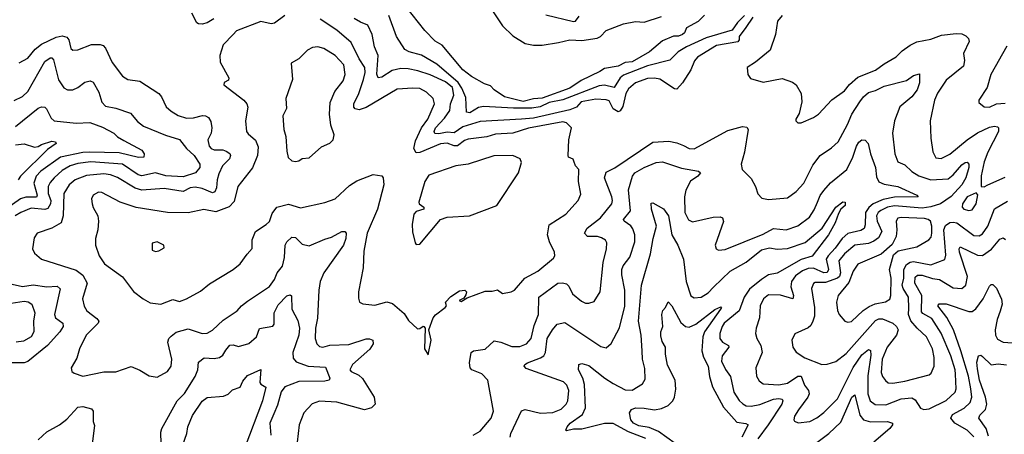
# Model space of a CAD drawing. Extents: x 1552294 to 1694791, y 811929 to 917222.
# Tile 258 of 643: x 1581599 to 1587301, y 889821 to 892221. Entities that reach past the tile are written whole.
import ezdxf

# ---------------------------------------------------------------- set-up
doc = ezdxf.new("R2010")
doc.units = 0

msp = doc.modelspace()

# ---------------------------------------------------------------- linework, layer by layer
at = {"layer": '0CON10XD'}
for points in [[(1585565, 892247.1), (1585528.8, 892211.2), (1585460.8, 892175), (1585448.8, 892145), (1585436.7, 892135), (1585413.5, 892126.5), (1585384.7, 892125.3), (1585320.4, 892099.6), (1585245.4, 892034.6), (1585145, 891978.1), (1585105, 891973.8), (1585065, 891952.9), (1584985, 891939.3), (1584958.8, 891921.2), (1584850.6, 891869.4), (1584785, 891825.3), (1584625, 891766.1), (1584575, 891763.9), (1584515, 891748.4), (1584406.4, 891775), (1584346.9, 891815), (1584325, 891838.1), (1584290.7, 891850.7), (1584215, 891893.2), (1584165, 891931.7), (1584045, 892073.1), (1584005, 892097.1), (1583945, 892159.1), (1583761.8, 892391.8)], [(1584302.7, 892325), (1584394.5, 892185), (1584455, 892127.5), (1584525, 892083.8), (1584575, 892074.6), (1584624, 892074), (1584719.1, 892089.1), (1584785, 892105.6), (1584855, 892100.2), (1584943.3, 892115), (1584962.5, 892125), (1584995, 892159.2), (1585095, 892197.3), (1585165, 892210.8), (1585215, 892206.7), (1585315, 892240)], [(1583133.6, 892246.4), (1583075, 892201.9), (1583055, 892197.1), (1582995, 892210), (1582853.5, 892156.5), (1582834.7, 892135.3), (1582777.5, 892075), (1582757.8, 892015), (1582760, 891975), (1582810, 891885), (1582808.6, 891871.4), (1582782, 891858), (1582781.2, 891845), (1582897.1, 891755), (1582914.4, 891735), (1582918.9, 891715), (1582906.7, 891635), (1582912.9, 891575), (1582921.1, 891561.1), (1582964.1, 891524.1), (1582980.4, 891485), (1582975.4, 891435), (1582946.5, 891363.5), (1582861.9, 891255), (1582841.1, 891168.9), (1582811.9, 891138.1), (1582735, 891109.6), (1582665, 891121.5), (1582575, 891102.9), (1582455, 891104.6), (1582273.6, 891133.6), (1582180, 891165), (1582075, 891221.5), (1582055, 891222.2), (1582025, 891205.7), (1582014.4, 891185), (1582018.6, 891155), (1582023.8, 891133.8), (1582051.4, 891085), (1582055.6, 891055.6), (1582051.5, 891005), (1582038.5, 890955), (1582038.5, 890915), (1582057.9, 890855), (1582088.8, 890808.8), (1582193.3, 890733.3), (1582257.9, 890647.9), (1582314.6, 890604.6), (1582355, 890582), (1582415, 890574.2), (1582485, 890601.4), (1582525, 890590), (1582565, 890605.6), (1582645, 890650), (1582698.3, 890691.7), (1582835, 890775.6), (1582875, 890807.5), (1582915, 890864), (1582944.1, 890895.9), (1582944.1, 890945.9), (1582963.8, 890995), (1583026, 891035), (1583045, 891053.8), (1583061.5, 891098.5), (1583088, 891135), (1583155, 891153.1), (1583225, 891132.5), (1583365, 891163.1), (1583425, 891183.8), (1583508.9, 891261.1), (1583552, 891288), (1583645, 891325.6), (1583695, 891317.1), (1583704.2, 891305), (1583706.7, 891265), (1583671.6, 891125), (1583611.3, 890985), (1583591.3, 890881.3), (1583586.9, 890785), (1583561.4, 890645), (1583560.5, 890609.5), (1583566.7, 890585), (1583585, 890576.2), (1583655, 890569.2), (1583725, 890587.5), (1583757.9, 890577.9), (1583825, 890521.2), (1583850.5, 890480.5), (1583901.7, 890431.7), (1583915, 890433.3), (1583935, 890447.5), (1583940, 890445), (1583947.5, 890435), (1583943.8, 890315), (1583965, 890280)], [(1582723.6, 892226.4), (1582685, 892203.5), (1582655, 892194.6), (1582635, 892196.6), (1582625, 892203.8), (1582595, 892258.9)], [(1585795.6, 892245), (1585756.2, 892205), (1585725, 892161.5), (1585573.6, 892116.4), (1585460.3, 892065), (1585412.2, 892035), (1585363.2, 891986.8), (1585235, 891954.5), (1585095, 891900.6), (1585077.1, 891885), (1585040.8, 891829.2), (1584985, 891842.7), (1584955, 891839.3), (1584745, 891758), (1584665, 891741.7), (1584613, 891717), (1584565, 891709.7), (1584458.3, 891708.3), (1584285, 891719.6), (1584255, 891712.8), (1584205, 891683.1), (1584185.3, 891685.3), (1584181.5, 891771.5), (1584158.7, 891825), (1584137.2, 891857.2), (1584015, 891964.8), (1583925, 892016.4), (1583855, 892035.8), (1583829.8, 892049.8), (1583780, 892125), (1583736.1, 892245)], [(1584645, 892250), (1584805, 892210), (1584816.5, 892213.5), (1584838, 892242)], [(1586013.8, 892246.2), (1585986.6, 892213.4), (1585976.6, 892135), (1585944.6, 892045.4), (1585860, 891975), (1585812.5, 891945), (1585816.2, 891905), (1585831.7, 891881.7), (1585905, 891860), (1586015, 891880.8), (1586075, 891858.8), (1586096.2, 891845), (1586124, 891795), (1586128, 891745), (1586112.5, 891677.5), (1586093.8, 891645), (1586093.8, 891635), (1586104.2, 891624.2), (1586125, 891624.2), (1586195.3, 891654.7), (1586224, 891675), (1586302.8, 891757.2), (1586375, 891808.9), (1586404.3, 891845.7), (1586452, 891888), (1586555, 891928.5), (1586605, 891965.6), (1586675, 892005.7), (1586709.8, 892040.2), (1586756.5, 892073.5), (1586795, 892093.1), (1586875, 892109.1), (1586937.3, 892132.7), (1587022, 892142), (1587055, 892138.9), (1587078.2, 892128.2), (1587093.1, 892113.1), (1587097.1, 892095), (1587063.8, 892025), (1587070.7, 891985), (1587065, 891953.1), (1586965, 891871.4), (1586914, 891796), (1586897.5, 891755), (1586871.1, 891635), (1586875.6, 891535), (1586886.8, 891456.8), (1586905, 891422), (1586935, 891416.9), (1586985, 891443.4), (1587085, 891525.7), (1587145, 891566.6), (1587215, 891598.7), (1587245, 891605.3), (1587261.2, 891601.2), (1587267.3, 891595), (1587266.7, 891575), (1587204.6, 891454.6), (1587185, 891399.2), (1587166.9, 891316.9), (1587166, 891256), (1587184.1, 891254.1), (1587204.6, 891265.4), (1587305, 891308.9)], [(1583965, 890280), (1583982.5, 890365), (1583967.5, 890425), (1583993.3, 890495), (1584007.3, 890512.7), (1584063.3, 890555), (1584070, 890565), (1584063.8, 890585), (1584095, 890618.8), (1584145, 890651.2), (1584176, 890656), (1584186.2, 890645), (1584181.7, 890628.3), (1584170, 890610), (1584143.3, 890595), (1584155, 890590), (1584189.3, 890610.7), (1584295, 890648.8), (1584335, 890648.8), (1584365, 890656.7), (1584395, 890636.7), (1584445, 890646.2), (1584463.3, 890655), (1584524.6, 890725.4), (1584598.6, 890765), (1584689.3, 890840.7), (1584697.1, 890855), (1584695.7, 890875), (1584666, 890935), (1584656, 890975), (1584665.7, 891034.3), (1584760.8, 891095), (1584832.5, 891175), (1584848.7, 891211.3), (1584834.3, 891285), (1584836.2, 891355), (1584817.5, 891375), (1584807.5, 891402.5), (1584803, 891413), (1584777.5, 891425), (1584774.2, 891435), (1584778.4, 891525), (1584794.2, 891595), (1584765, 891624.4), (1584745, 891630.6), (1584545, 891593.1), (1584455, 891564.2), (1584355, 891558.7), (1584304, 891544), (1584195, 891529.4), (1584175, 891521.6), (1584135, 891491.5), (1584115, 891492), (1584075, 891506.6), (1584035, 891503.6), (1583915, 891452.5), (1583895, 891451), (1583881.2, 891475), (1583890.4, 891519.6), (1583925.9, 891595), (1583962.4, 891645), (1584000.3, 891735), (1583993.1, 891765), (1583955, 891802.3), (1583915, 891822.7), (1583875, 891825.8), (1583785, 891819.1), (1583605, 891712.1), (1583565, 891699.4), (1583540.6, 891705), (1583533.8, 891715), (1583534.6, 891734.6), (1583563.5, 891795), (1583590.4, 891875), (1583599.6, 891915), (1583596.5, 891945), (1583564.9, 891994.9), (1583518.8, 892088.8), (1583435, 892161.1), (1583339.5, 892225)], [(1585845, 892236.2), (1585803.1, 892176.9), (1585765.4, 892125), (1585764.5, 892105), (1585757.2, 892092.8), (1585635, 892072.2), (1585524.4, 892005), (1585506, 891984), (1585485, 891930.8), (1585437.8, 891855), (1585405, 891818.9), (1585391, 891821), (1585305, 891876.6), (1585275, 891883.1), (1585235, 891880.4), (1585165, 891855.2), (1585125, 891821.4), (1585109.9, 891795), (1585092, 891718), (1585077.1, 891692.9), (1585065, 891687.1), (1585034.9, 891704.9), (1585012, 891752), (1584995, 891758.3), (1584935, 891761.7), (1584850.8, 891745), (1584823.8, 891715), (1584785, 891700.4), (1584575, 891652.2), (1584505, 891646), (1584265, 891631.6), (1584165, 891600.6), (1584115, 891566.4), (1584075, 891570.2), (1584025, 891560.4), (1584002.1, 891562.1), (1583998.2, 891575), (1584007.6, 891595), (1584059.5, 891650.5), (1584090, 891695), (1584093.1, 891735), (1584113.5, 891785), (1584105, 891829.5), (1584065, 891862), (1583975, 891901.9), (1583905, 891925.7), (1583847.5, 891937.5), (1583805, 891939.1), (1583755, 891927.4), (1583695, 891888.2), (1583675, 891884.3), (1583666.1, 891906.1), (1583673.8, 892015), (1583653.4, 892063.4), (1583639, 892135), (1583615, 892190.6), (1583572.2, 892207.8), (1583535, 892228.8)], [(1581595, 891971.4), (1581645, 891999.4), (1581688.6, 892051.4), (1581725, 892080.6), (1581810.1, 892120.1), (1581845, 892128.3), (1581870.9, 892120.9), (1581882.3, 892105), (1581894.5, 892055), (1581905.6, 892045.6), (1581935, 892047.8), (1582015, 892078.2), (1582065, 892077.3), (1582081.4, 892071.4), (1582095.7, 892055.7), (1582135, 891972.9), (1582194.2, 891895), (1582225, 891875.6), (1582295, 891865.6), (1582404.6, 891794.6), (1582420.5, 891775), (1582447, 891717), (1582475, 891690.9), (1582517, 891667), (1582565, 891651.1), (1582605, 891652.8), (1582656.9, 891666.9), (1582675.3, 891665.3), (1582692.9, 891655), (1582705, 891631.2), (1582710.9, 891595), (1582707.9, 891565), (1582688.5, 891525), (1582695, 891490), (1582706.9, 891475), (1582725, 891467.8), (1582775, 891467.1), (1582795, 891461.1), (1582815.8, 891445.8), (1582819.6, 891435), (1582813.1, 891415), (1582773.1, 891375), (1582751.7, 891328.3), (1582741.5, 891295), (1582737.6, 891247.6), (1582728.8, 891225), (1582715, 891219.2), (1582655, 891244.4), (1582615, 891251.3), (1582585, 891248.4), (1582545, 891227.6), (1582435.9, 891244.1), (1582305, 891234.8), (1582266.7, 891246.7), (1582165, 891307.6), (1582125, 891323), (1582085, 891329.3), (1581985, 891319.6), (1581920.4, 891295), (1581884.6, 891265), (1581854.4, 891215.6), (1581849.6, 891085), (1581838.6, 891045), (1581785, 891014.5), (1581698.8, 890985), (1581682.1, 890957.9), (1581673.1, 890895), (1581685, 890870), (1581725.4, 890835.4), (1581925, 890770.4), (1581965, 890742.1), (1581990, 890695), (1581962.5, 890605), (1581972.3, 890562.3), (1581986.7, 890535), (1582045, 890492.2), (1582056.2, 890475), (1582052.7, 890465), (1581984.4, 890395), (1581944.7, 890315.3), (1581928.9, 890261.1), (1581896, 890205), (1581900, 890185), (1581914.4, 890174.4), (1581965, 890157.5), (1582085, 890182.9), (1582155, 890183.2), (1582243.3, 890213.3), (1582295, 890192.9), (1582349.1, 890159.1), (1582395, 890152), (1582455, 890184.2), (1582475.4, 890214.6), (1582479.2, 890255), (1582456.1, 890355), (1582462.5, 890375), (1582475, 890389.4), (1582505, 890411.5), (1582575, 890432.2), (1582655, 890404.6), (1582685, 890407.3), (1582715, 890423.5), (1582777.7, 890482.3), (1582858.8, 890535), (1582883.3, 890565), (1582917.6, 890592.4), (1583045, 890677.3), (1583073.4, 890716.6), (1583088.8, 890755), (1583121.2, 890795), (1583132.7, 890845), (1583136.8, 890915), (1583145.5, 890935), (1583175, 890963.1), (1583195, 890960.6), (1583235, 890922.1), (1583275, 890912.7), (1583365, 890951.2), (1583405, 890961.8), (1583465, 890994.4), (1583482.5, 890995), (1583489.4, 890985), (1583487.9, 890955), (1583473.8, 890915), (1583360.9, 890755), (1583339.4, 890705), (1583330.6, 890655), (1583323.6, 890493.6), (1583312.5, 890435), (1583310, 890375), (1583318.9, 890345), (1583335, 890328.5), (1583355, 890326.1), (1583395, 890336.8), (1583505, 890340.6), (1583605, 890373.8), (1583625, 890373.6), (1583644.2, 890365), (1583645.4, 890345), (1583627, 890313), (1583525.6, 890225), (1583510.6, 890195), (1583518, 890185), (1583563.3, 890163.3), (1583584.7, 890144.7), (1583650.5, 890035), (1583656.9, 889995), (1583636.7, 889973.3), (1583595, 889963.3), (1583435, 890007.8), (1583335, 890012.2), (1583292.6, 889997.4), (1583243.8, 889945), (1583216.9, 889875), (1583200.5, 889725)], [(1587315, 892068), (1587222.5, 891905), (1587200.7, 891829.3), (1587152.5, 891755), (1587152.7, 891742.7), (1587185, 891716.2), (1587215, 891715.8), (1587255, 891734.4), (1587305, 891737.8)], [(1583195, 891400), (1583215, 891404.4), (1583235, 891416.9), (1583275, 891421.4), (1583346, 891485), (1583395, 891506.7), (1583413.3, 891525), (1583419.2, 891555), (1583401.2, 891611.2), (1583391.9, 891675), (1583397.5, 891742.5), (1583424.6, 891805), (1583472.6, 891867.4), (1583483.4, 891905), (1583475, 891960), (1583425, 892014.4), (1583360, 892055), (1583325, 892064.5), (1583295, 892059.5), (1583265, 892045.6), (1583215, 891995.7), (1583171.2, 891968.8), (1583179.1, 891875), (1583140, 891765), (1583143.4, 891706.6), (1583122.2, 891665), (1583128.5, 891585), (1583139.2, 891545), (1583145, 891460), (1583153.6, 891423.6), (1583175, 891404.2), (1583195, 891400)], [(1581566.5, 891753.5), (1581615, 891776.8), (1581644.8, 891805.2), (1581745, 891978.8), (1581775, 892001.5), (1581785, 892000.9), (1581795, 891989.2), (1581823.5, 891873.5), (1581855, 891826.5), (1581875, 891815.6), (1581905.7, 891815.7), (1581935, 891828.2), (1581975, 891860.5), (1582007.3, 891867.3), (1582025, 891859.2), (1582057.3, 891802.7), (1582074.1, 891744.1), (1582095, 891721.5), (1582155, 891709.6), (1582240.4, 891680.4), (1582281, 891631), (1582315.6, 891605), (1582442.9, 891552.9), (1582525, 891527.1), (1582565.5, 891475), (1582608.2, 891435), (1582642.5, 891385), (1582641.5, 891365), (1582616.2, 891333.8), (1582545, 891311.7), (1582445, 891317.1), (1582385, 891335.2), (1582305, 891317.4), (1582285, 891323.9), (1582194.8, 891384.8), (1582010.9, 891399.1), (1581935, 891388.5), (1581890.9, 891375), (1581845, 891347.3), (1581798.2, 891305), (1581775, 891279.6), (1581763.9, 891255), (1581764.1, 891215), (1581779.7, 891175), (1581776.1, 891155), (1581761, 891129), (1581745, 891121.7), (1581665, 891129.8), (1581605, 891106), (1581572.9, 891085)], [(1584225, 889816.5), (1584265, 889838.9), (1584328.1, 889915), (1584343.1, 889955), (1584309.4, 890135), (1584275, 890171.8), (1584216.2, 890195), (1584206.9, 890205), (1584203.8, 890235), (1584213.1, 890295), (1584227.5, 890305), (1584295, 890313.3), (1584347.1, 890362.9), (1584385, 890354.6), (1584448.8, 890328.8), (1584495, 890330), (1584534.4, 890345), (1584560, 890375), (1584578.8, 890451.2), (1584602.5, 890515), (1584605, 890615.7), (1584714.2, 890695.8), (1584741.9, 890698.1), (1584765, 890691.2), (1584778.2, 890678.2), (1584800.9, 890635), (1584852, 890592), (1584875, 890580.5), (1584895, 890579.4), (1584925, 890589.2), (1584960, 890645), (1584977.5, 890815), (1584997.5, 890895), (1584998.6, 890928.6), (1584990.6, 890945), (1584968.8, 890958.8), (1584945, 890965.3), (1584886.6, 890966.6), (1584869.1, 890985), (1584884.6, 891015), (1584961.8, 891075), (1585027.5, 891155), (1585031.9, 891175), (1585028.2, 891195), (1584984.6, 891305), (1584995, 891338.1), (1585045, 891363.3), (1585265, 891511.6), (1585358.5, 891518.5), (1585405, 891509.1), (1585442.2, 891492.2), (1585475.5, 891475.5), (1585505, 891474.6), (1585700.6, 891579.4), (1585785, 891603.1), (1585809.3, 891599.3), (1585816.9, 891585), (1585796.7, 891455), (1585777.1, 891385), (1585782, 891355), (1585835, 891301.2), (1585860.8, 891255), (1585873.1, 891213.1), (1585897.3, 891187.3), (1585935, 891180.6), (1586045, 891190.6), (1586095, 891225.8), (1586139.4, 891275), (1586191.4, 891378.6), (1586233.6, 891435), (1586299.9, 891480.1), (1586338.8, 891515), (1586392.3, 891615), (1586417.2, 891675), (1586464.8, 891745.2), (1586485, 891774.6), (1586515, 891800.7), (1586555, 891811.4), (1586605, 891837.5), (1586735, 891870), (1586775, 891897.8), (1586808.8, 891908.8), (1586810.4, 891855), (1586796.5, 891815), (1586765, 891774.7), (1586695, 891717.5), (1586664.8, 891635.2), (1586653.1, 891565), (1586666.2, 891445), (1586685, 891398.1), (1586725, 891380.4), (1586765, 891342.5), (1586805, 891316.9), (1586874.8, 891294.8), (1586975, 891300.2), (1587005, 891323.1), (1587055, 891380.4), (1587075, 891395.5), (1587086.4, 891396.4), (1587094.5, 891384.5), (1587094.7, 891365), (1587077.4, 891305), (1587054.1, 891265), (1586993.1, 891196.9), (1586931.8, 891155), (1586875, 891137.8), (1586825, 891130.9), (1586665.8, 891144.2), (1586624.7, 891135.3), (1586585, 891117.2), (1586570.7, 891105), (1586561.6, 891085), (1586565.4, 891055.4), (1586590.7, 890995), (1586571.4, 890958.6), (1586545, 890938.7), (1586515, 890926.4), (1586434.4, 890915.6), (1586375.3, 890865), (1586342.5, 890825), (1586352, 890755), (1586345.9, 890735), (1586334.9, 890725.1), (1586265, 890700.4), (1586205, 890699.5), (1586195, 890694.3), (1586184.6, 890665), (1586202.3, 890555), (1586201.2, 890505), (1586192.8, 890475), (1586179.7, 890450.3), (1586165, 890437.7), (1586086.9, 890403.1), (1586069.5, 890365), (1586076.2, 890326.2), (1586095, 890295.8), (1586145, 890263.8), (1586245, 890225.7), (1586275, 890226.9), (1586325, 890243.3), (1586385, 890288.5), (1586555, 890479.3), (1586575, 890488.9), (1586595, 890488.8), (1586654.5, 890465), (1586677.3, 890445), (1586685.3, 890425), (1586675.8, 890395), (1586621.9, 890325), (1586594, 890255), (1586588, 890178), (1586594.6, 890155), (1586611.9, 890131.9), (1586628.2, 890118.2), (1586655, 890116.2), (1586725, 890127.7), (1586865, 890165.8), (1586877.5, 890175), (1586894.5, 890215.5), (1586895.3, 890265), (1586885.3, 890315), (1586850.8, 890385), (1586795.4, 890435), (1586758.7, 890478.7), (1586745.7, 890515), (1586747.9, 890552.1), (1586745.2, 890615), (1586714.8, 890665), (1586709.4, 890685), (1586719.4, 890725), (1586719, 890775), (1586735, 890804.1), (1586755, 890817.8), (1586775, 890821.8), (1586875, 890801.4), (1586956.6, 890833.4), (1586962.3, 890857.7), (1586950.8, 891005), (1586960.9, 891029.1), (1586985, 891046.5), (1587005, 891049.6), (1587025, 891044.4), (1587125, 890971.8), (1587155, 890970.3), (1587175, 890982.5), (1587204.8, 891025.2), (1587245, 891127.1), (1587320.2, 891169.8)], [(1581575, 891602.8), (1581705, 891710), (1581725, 891716.9), (1581745, 891714), (1581754, 891705), (1581780.3, 891650.3), (1581798.8, 891635), (1581925, 891621.8), (1582005, 891626.9), (1582078.9, 891598.9), (1582143.9, 891563.9), (1582165, 891543.1), (1582201.4, 891521.4), (1582305.2, 891465.2), (1582318.6, 891445), (1582316.7, 891425), (1582286.4, 891423.6), (1582175, 891449.7), (1582004.9, 891455.1), (1581965, 891452.3), (1581835, 891425.5), (1581720.8, 891345), (1581693.4, 891315), (1581680, 891275), (1581698.9, 891205), (1581696.2, 891193.8), (1581635, 891193.4), (1581603.3, 891185), (1581390.4, 891035)], [(1581575, 891496.5), (1581625, 891501.8), (1581685, 891483.9), (1581705, 891486.5), (1581725, 891498), (1581785, 891517.4), (1581805.7, 891515), (1581810, 891505), (1581759.8, 891470.2), (1581603.8, 891315), (1581590.2, 891295)], [(1584440, 889805), (1584443.5, 889825), (1584505, 889957.3), (1584525.4, 889964.6), (1584615, 889943.9), (1584686.6, 889946.6), (1584735, 889967.3), (1584762.5, 889995), (1584772.7, 890015), (1584778.7, 890075), (1584766.8, 890105), (1584748.9, 890125), (1584532.4, 890202.4), (1584520, 890215), (1584523.1, 890225), (1584540, 890235), (1584615, 890262.8), (1584634.3, 890275.7), (1584643.1, 890295), (1584653.1, 890375), (1584683.6, 890425), (1584711.2, 890458.8), (1584755, 890468.9), (1584965, 890328.5), (1584995, 890322), (1585023.2, 890346.8), (1585072.8, 890437.2), (1585103.3, 890563.3), (1585103.8, 890655), (1585086.4, 890745), (1585086.5, 890775), (1585094, 890796), (1585133, 890847), (1585160.7, 890935), (1585160.3, 890975), (1585150.1, 891010.1), (1585137.2, 891027.2), (1585098.9, 891055), (1585095.5, 891065), (1585136.5, 891115), (1585125, 891236.2), (1585147.7, 891315), (1585161.8, 891335), (1585214.4, 891365.6), (1585285, 891395.3), (1585321.3, 891398.7), (1585430.8, 891360.8), (1585530, 891345), (1585541.4, 891335), (1585525.6, 891315), (1585484.2, 891285.8), (1585457.4, 891235), (1585449.5, 891195), (1585450, 891105), (1585472.8, 891062.8), (1585495, 891051.8), (1585615, 891078), (1585655, 891080.5), (1585668.6, 891075), (1585675, 891053.3), (1585626, 890915), (1585631.2, 890895), (1585645, 890886.7), (1585685, 890890.6), (1585905, 890980.3), (1585965, 891011.6), (1586037.5, 891005), (1586105, 891027.2), (1586172.8, 891077.2), (1586200.3, 891119.7), (1586218.2, 891165), (1586235, 891204.4), (1586255, 891232.7), (1586295, 891276.5), (1586389.1, 891355), (1586423.9, 891425), (1586445, 891490), (1586458.3, 891511.7), (1586475.9, 891525.9), (1586495, 891524.2), (1586513.3, 891505), (1586525.3, 891445.3), (1586554.8, 891364.8), (1586561.3, 891311.3), (1586575, 891283.3), (1586605, 891268.8), (1586685, 891255.9), (1586793.8, 891205), (1586802.5, 891195), (1586665, 891193.7), (1586599.7, 891180.3), (1586542, 891155), (1586516.5, 891133.5), (1586497.7, 891105), (1586495.8, 891034.2), (1586488.5, 891011.5), (1586469.7, 891000.3), (1586395, 890984), (1586362.2, 890955), (1586320.5, 890899.5), (1586279.8, 890855), (1586269.5, 890835), (1586282.3, 890775), (1586275, 890756.8), (1586255, 890755.5), (1586195, 890782.1), (1586165, 890779.9), (1586132.4, 890767.6), (1586091, 890739), (1586068.4, 890705), (1586064.8, 890675), (1586079.7, 890625), (1586076, 890605), (1586005, 890625.8), (1585935, 890628.5), (1585905.7, 890605), (1585887.5, 890565), (1585883.5, 890495), (1585863.1, 890435), (1585859.2, 890405), (1585868.1, 890375), (1585891.2, 890335), (1585898, 890295), (1585861.5, 890205), (1585865, 890156.7), (1585881.2, 890131.2), (1585905, 890113.3), (1585995, 890107.6), (1586045, 890117.3), (1586105, 890157.4), (1586125, 890157.3), (1586143.5, 890105), (1586166.4, 890075), (1586170.6, 890055), (1586162.2, 890035), (1586108.4, 889961.6), (1586085, 889926.2), (1586082.5, 889905), (1586086, 889896), (1586107.5, 889887.5), (1586175, 889895.6), (1586215, 889916.4), (1586255, 889947.9), (1586335, 890026.2), (1586425, 890208.4), (1586475, 890281.5), (1586515, 890311.4), (1586526.2, 890306.2), (1586528.6, 890278.6), (1586510.5, 890159.5), (1586510.2, 890055), (1586524.4, 890014.4), (1586553.3, 889993.3), (1586615, 889991.2), (1586704.3, 890025.7), (1586765, 890031.6), (1586785, 890020.4), (1586815, 889973.1), (1586835, 889964.4), (1586865, 889968.9), (1586963.4, 890016.6), (1587015.4, 890065), (1587022.7, 890085), (1587018.4, 890168.4), (1587015.9, 890195), (1586990.2, 890275), (1586935.9, 890405.9), (1586882, 890492), (1586829.5, 890519.5), (1586820.8, 890530.8), (1586822.6, 890625), (1586782.2, 890695), (1586785, 890730), (1586797.3, 890742.7), (1586825, 890742.3), (1586885, 890722.9), (1586925, 890717.4), (1587005, 890669.7), (1587054.1, 890665.9), (1587078.5, 890685), (1587087.5, 890735), (1587040.9, 890875), (1587038.9, 890895), (1587044.5, 890905.5), (1587145, 890858.9), (1587174.2, 890855.8), (1587227.5, 890892.5), (1587275, 890951.1), (1587295, 890958.9), (1587308.7, 890948.7)], [(1583895, 890920), (1583915, 890920.8), (1584035.8, 891064.2), (1584075, 891077.5), (1584204.2, 891085.8), (1584362.5, 891145), (1584486.5, 891335), (1584503.8, 891393.8), (1584496.7, 891415), (1584455, 891434.2), (1584345, 891433.5), (1584195, 891385.4), (1584125, 891375.5), (1583968.3, 891321.7), (1583944.3, 891285), (1583910, 891165), (1583911.2, 891155), (1583940, 891135), (1583940, 891125), (1583895, 891110), (1583881.2, 891095), (1583871.5, 891035), (1583872.5, 890992.5), (1583888.9, 890928.9), (1583895, 890920)], [(1587095, 891116.7), (1587115, 891121.4), (1587137.7, 891155), (1587147.9, 891207.9), (1587138.8, 891218.8), (1587085, 891196.2), (1587057.8, 891155), (1587057.1, 891135), (1587066.2, 891125), (1587095, 891116.7)], [(1585225, 889796.4), (1585124.9, 889834.9), (1585035, 889883), (1584985, 889883.3), (1584855, 889849.7), (1584805, 889849.8), (1584765, 889840.8), (1584762.2, 889845), (1584770, 889865), (1584787.3, 889885), (1584858, 889935), (1584875.7, 889975), (1584869.4, 890109.4), (1584860.7, 890145), (1584834.4, 890195), (1584836.7, 890225), (1584855, 890230), (1584895, 890220), (1584986.7, 890145), (1585034.8, 890114.8), (1585105, 890078), (1585145, 890076.7), (1585206, 890114), (1585220, 890140), (1585219.1, 890200.9), (1585205.8, 890255), (1585203.8, 890303.8), (1585198.2, 890395), (1585183.2, 890475), (1585199.3, 890685), (1585251.2, 890865), (1585266.3, 890953.7), (1585286.3, 891025), (1585257.5, 891125), (1585255, 891160), (1585265, 891161.2), (1585326.8, 891126.8), (1585356.2, 891086.2), (1585375, 890975.6), (1585409.4, 890915), (1585443.8, 890835), (1585458.4, 890705), (1585485, 890622.9), (1585505, 890611.8), (1585545, 890614.7), (1585585, 890640.8), (1585617, 890673), (1585714, 890766), (1585805, 890817.1), (1585895, 890889.8), (1585941.4, 890901.4), (1585985, 890892), (1586045, 890895.9), (1586148.3, 890931.7), (1586245.5, 891014.5), (1586324.7, 891135), (1586365, 891167.1), (1586380, 891165), (1586378.5, 891145), (1586355, 891124.2), (1586340, 891100), (1586322, 891045), (1586283.6, 890975), (1586187.2, 890852.8), (1586125, 890832.5), (1585985, 890754.2), (1585935, 890743.6), (1585895, 890716.6), (1585825, 890660.6), (1585794.9, 890615.1), (1585764.7, 890535), (1585678.4, 890465), (1585666.3, 890445), (1585653.8, 890405), (1585653.5, 890375), (1585668.2, 890355), (1585704.4, 890335), (1585705.5, 890325), (1585667.8, 890275), (1585663.2, 890245), (1585685.7, 890195.7), (1585716, 890155), (1585734.7, 890065), (1585765, 890016.7), (1585786.4, 889996.4), (1585806.4, 889986.4), (1585835, 889984.2), (1585885, 889994.3), (1585965, 890025.2), (1585995, 890028.8), (1586015, 890024), (1586019.1, 890015), (1586012, 889995), (1585934, 889876), (1585872.6, 889795)], [(1586395, 890470), (1586415, 890474.4), (1586482.7, 890537.3), (1586518.3, 890561.7), (1586553.4, 890576.6), (1586612.6, 890587.4), (1586637.1, 890602.9), (1586643.3, 890625), (1586646.2, 890725), (1586635.3, 890775), (1586659.4, 890860.6), (1586686.6, 890883.4), (1586794.1, 890905.9), (1586863.7, 890946.3), (1586876.9, 890963.1), (1586881.9, 890985), (1586881.9, 891025), (1586874, 891054), (1586860.8, 891065), (1586839.4, 891069.4), (1586704.1, 891075.9), (1586685, 891071.4), (1586675.4, 891054.6), (1586678.6, 891005), (1586673.9, 890966.1), (1586650.9, 890919.1), (1586587.1, 890862.9), (1586452.7, 890805), (1586425, 890765.6), (1586399.9, 890700.1), (1586339.4, 890625), (1586329.4, 890585), (1586335, 890537.5), (1586344.3, 890515), (1586376.7, 890475), (1586395, 890470)], [(1582385, 890880), (1582405, 890883.3), (1582435, 890900), (1582432.5, 890915), (1582395, 890936), (1582365, 890927.5), (1582365, 890887.5), (1582385, 890880)], [(1581555, 890690), (1581615, 890676.5), (1581675.8, 890685.8), (1581755, 890675.3), (1581815, 890678), (1581833.1, 890663.1), (1581799.6, 890515), (1581806.4, 890495), (1581848.8, 890465), (1581850, 890445), (1581830.4, 890415), (1581759.1, 890335), (1581645, 890242.5), (1581625, 890234.6), (1581525, 890234)], [(1587125, 889805.4), (1587085, 889844.7), (1587014.8, 889884.8), (1586991.5, 889915), (1587001.1, 889935), (1587068.7, 889971.3), (1587103.7, 890005), (1587112.8, 890035), (1587107.7, 890085), (1587093.1, 890156.9), (1587049.4, 890305), (1587006.3, 890425), (1586967.4, 890497.4), (1586915.6, 890565), (1586923.8, 890576.2), (1586965, 890576), (1587095, 890532.8), (1587115, 890532.5), (1587135, 890546.7), (1587179.2, 890605), (1587215, 890678), (1587225, 890687.5), (1587235, 890687.5), (1587255, 890667.8), (1587285, 890603.8), (1587289.3, 890575), (1587276.6, 890533.4), (1587259.4, 890485), (1587248.8, 890425), (1587249.3, 890395), (1587261.5, 890371.5), (1587295, 890354.7), (1587405, 890346.7)], [(1581525, 890576.8), (1581625, 890591), (1581647.9, 890587.9), (1581669.5, 890575), (1581685.4, 890525), (1581677.7, 890475), (1581680.6, 890415), (1581665.3, 890385), (1581620.3, 890359.7), (1581578, 890355)], [(1582418.7, 889765), (1582416.1, 889833.9), (1582420.9, 889855), (1582510.8, 890015), (1582553.1, 890056.9), (1582615.3, 890155), (1582630.3, 890195), (1582635, 890238), (1582666.4, 890263.6), (1582725, 890259.3), (1582755, 890265.9), (1582775, 890278.2), (1582791.9, 890308.1), (1582815, 890337.7), (1582835, 890338.5), (1582865, 890329.3), (1582925, 890346.1), (1582969.6, 890385), (1582986.9, 890433.1), (1583065, 890447.1), (1583071.8, 890458.2), (1583071.6, 890525), (1583095, 890571.4), (1583145, 890622.2), (1583165, 890628.6), (1583173.2, 890623.2), (1583174, 890545), (1583209.5, 890479.5), (1583218.9, 890435), (1583214.5, 890395), (1583180, 890295), (1583181.5, 890261.5), (1583199.5, 890239.5), (1583270, 890215), (1583369.5, 890209.5), (1583395.4, 890145), (1583390, 890135), (1583365, 890127.8), (1583215, 890126.1), (1583134.6, 890095), (1583112.8, 890067.2), (1583091.2, 889988.8), (1583070.2, 889939.8), (1583047.8, 889885), (1583053.5, 889815)], [(1585394.7, 890134.7), (1585350.3, 890220.3), (1585337.8, 890285), (1585338.9, 890325), (1585318.9, 890358.9), (1585311.1, 890391.1), (1585311.9, 890415), (1585322.9, 890445), (1585317.9, 890515), (1585322.3, 890537.7), (1585338.6, 890555), (1585355, 890588), (1585375, 890564), (1585427.5, 890467.5), (1585455, 890445.6), (1585475, 890442.1), (1585515, 890457.9), (1585625, 890543.3), (1585659.5, 890559.5), (1585663.3, 890555), (1585658.1, 890545), (1585564.7, 890415), (1585555.8, 890385), (1585548.2, 890305), (1585558, 890268), (1585585.8, 890215.8), (1585593, 890155), (1585610.7, 890095), (1585675, 889978.2), (1585751.7, 889891.7), (1585803.3, 889883.3), (1585816.5, 889875), (1585780.5, 889805)], [(1587210.2, 889810.2), (1587196.3, 889855), (1587153.3, 889915), (1587159.1, 889930.9), (1587192.2, 889965), (1587199, 889995), (1587192.1, 890035), (1587157.3, 890135), (1587145, 890200), (1587142, 890238), (1587152, 890275), (1587165, 890278.6), (1587175, 890271.9), (1587225, 890223.3), (1587265, 890227.9), (1587313.4, 890223.4)], [(1582540.7, 889755), (1582565.9, 889825), (1582572.2, 889865), (1582600.1, 889929.9), (1582655, 890011.9), (1582685, 890033.1), (1582778.1, 890041.9), (1582805, 890054), (1582831.7, 890078.3), (1582875, 890092.9), (1582891.4, 890128.6), (1582918.3, 890161.7), (1582995, 890196.2), (1582990, 890120), (1582995, 890110.8), (1583023.9, 890093.9), (1583005.3, 890015), (1582901.9, 889745)], [(1585395, 889768.2), (1585297.2, 889837.2), (1585245, 889859.4), (1585185, 889870), (1585153.3, 889885), (1585137.5, 889905), (1585130, 889945), (1585141.2, 889965), (1585165, 889973.3), (1585215, 889972.9), (1585275, 889963.3), (1585315, 889970.6), (1585355, 889986.7), (1585381.8, 890015), (1585390.7, 890035), (1585398.3, 890081.7), (1585394.7, 890134.7)], [(1586215, 889774.1), (1586285, 889824.6), (1586355, 889891.5), (1586418.3, 890035), (1586435, 890049.1), (1586465, 889931.9), (1586485, 889905.3), (1586525, 889892.6), (1586625.3, 889895.3), (1586652.5, 889885), (1586653.3, 889875), (1586637.9, 889855), (1586545, 889775.5)], [(1581705, 889788.8), (1581756.7, 889835), (1581829.5, 889875), (1581871.7, 889908.3), (1581935, 889977.8), (1581965, 889981.4), (1582015, 889968.8), (1582024.3, 889954.3), (1582024.3, 889895), (1582032.3, 889872.3), (1582019.2, 889765)]]:
    msp.add_lwpolyline(points, dxfattribs=at)

doc.saveas('drawing.dxf')
